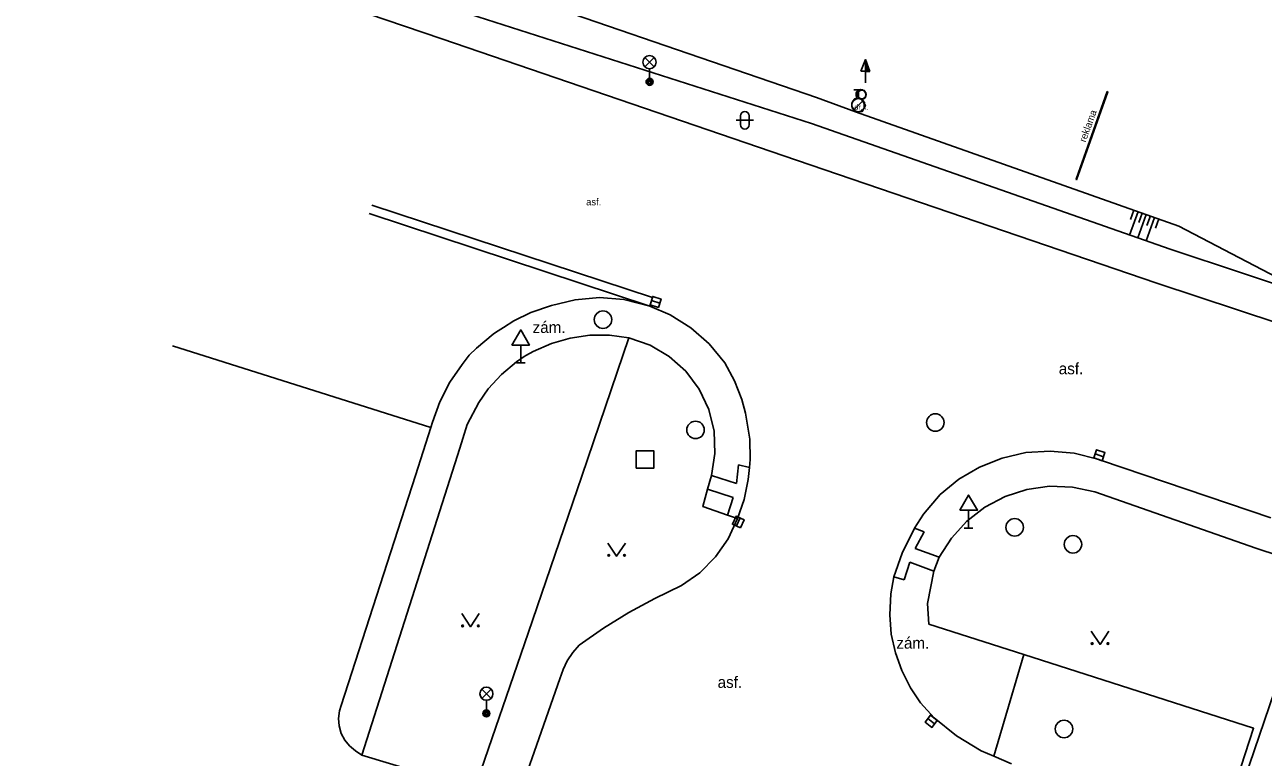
# Model space of a CAD drawing. Extents: x -596024 to -594475, y -1163820 to -1161957.
# Drawn here: x -595271.2 to -595200.5, y -1162084.4 to -1162042.5 of the extents above; entities that cross this region are included whole.
import ezdxf

# ---------------------------------------------------------------- set-up
doc = ezdxf.new("R2010")
doc.units = 0
for name, color, linetype in [('Level 10', 7, 'Continuous'), ('Level 11', 7, 'Continuous'), ('Level 14', 7, 'Continuous'), ('Level 15', 7, 'Continuous'), ('Level 25', 7, 'Continuous'), ('Level 26', 7, 'Continuous'), ('Level 27', 7, 'Continuous'), ('Level 28', 7, 'Continuous'), ('Level 33', 7, 'Continuous'), ('Level 34', 7, 'Continuous'), ('Level 36', 7, 'Continuous'), ('Level 40', 7, 'Continuous'), ('Level 42', 7, 'Continuous'), ('Level 7', 7, 'Continuous')]:
    doc.layers.add(name, color=color, linetype=linetype)

msp = doc.modelspace()

# ---------------------------------------------------------------- linework, layer by layer
at = {"layer": 'Level 10'}
for points in [[(-595247.39, -1162043.33), (-595267.49, -1162036.5)], [(-595227.13, -1162050.26), (-595247.39, -1162043.33)], [(-595227.13, -1162050.26), (-595206.54, -1162057.29), (-595192.67, -1162061.88)], [(-595241.13, -1162058.58), (-595239.78, -1162058.24), (-595238.38, -1162058.12), (-595236.99, -1162058.23), (-595235.52, -1162058.6)], [(-595247.93, -1162065.24), (-595247.51, -1162064.07), (-595246.94, -1162062.96), (-595246.24, -1162061.94), (-595245.84, -1162061.41), (-595245.41, -1162061.01), (-595244.47, -1162060.2), (-595244.33, -1162060.11), (-595243.88, -1162059.82), (-595243.28, -1162059.45), (-595242.31, -1162058.98), (-595241.13, -1162058.58)], [(-595235.52, -1162058.6), (-595234.35, -1162059.11), (-595233.17, -1162059.85), (-595232.12, -1162060.77), (-595231.23, -1162061.85)], [(-595231.23, -1162061.85), (-595230.68, -1162062.87), (-595230.26, -1162063.95), (-595230.05, -1162064.73), (-595229.8, -1162066.21), (-595229.78, -1162067.37), (-595229.82, -1162067.82)], [(-595253.15, -1162081.43), (-595248.91, -1162068.28), (-595248.03, -1162065.55), (-595247.93, -1162065.24)], [(-595220.4, -1162071.29), (-595219.87, -1162070.5), (-595218.93, -1162069.38), (-595217.86, -1162068.5), (-595216.67, -1162067.8), (-595215.38, -1162067.29), (-595214.03, -1162066.98), (-595212.65, -1162066.89), (-595211.26, -1162067.01), (-595209.92, -1162067.35)], [(-595209.92, -1162067.35), (-595209.71, -1162067.42), (-595200.03, -1162070.7)], [(-595229.82, -1162067.82), (-595229.89, -1162068.52), (-595230.13, -1162069.66), (-595230.51, -1162070.75)], [(-595240.65, -1162079.9), (-595240.47, -1162079.37), (-595240.23, -1162078.87), (-595239.92, -1162078.4), (-595239.55, -1162077.98), (-595238.16, -1162077.01), (-595236.71, -1162076.12), (-595235.23, -1162075.31), (-595233.7, -1162074.57), (-595232.66, -1162073.84), (-595231.77, -1162072.94), (-595231.04, -1162071.9), (-595230.51, -1162070.75)], [(-595221.57, -1162074.08), (-595221.09, -1162072.72), (-595220.4, -1162071.29)], [(-595219.27, -1162082.13), (-595220.05, -1162081.28), (-595220.62, -1162080.41), (-595221.12, -1162079.42), (-595221.48, -1162078.41), (-595221.73, -1162077.36), (-595221.81, -1162076.25), (-595221.74, -1162075.04), (-595221.57, -1162074.08)], [(-595243.95, -1162089.31), (-595240.65, -1162079.9)], [(-595251.96, -1162084.27), (-595252.33, -1162084.02), (-595252.67, -1162083.74), (-595252.94, -1162083.41), (-595253.14, -1162083.02), (-595253.26, -1162082.6), (-595253.3, -1162082.17), (-595253.24, -1162081.73), (-595253.15, -1162081.43)], [(-595217.99, -1162083.16), (-595219.27, -1162082.13)], [(-595214.85, -1162084.76), (-595215.85, -1162084.33), (-595216.58, -1162084.02), (-595217.99, -1162083.16)], [(-595251.96, -1162084.27), (-595247.04, -1162085.75)]]:
    msp.add_lwpolyline(points, dxfattribs=at)
at = {"layer": 'Level 11'}
for points in [[(-595223.67, -1162046.71), (-595223.73, -1162046.57), (-595223.72, -1162046.41), (-595223.62, -1162046.29), (-595223.47, -1162046.23)], [(-595223.47, -1162046.23), (-595223.26, -1162046.29), (-595223.15, -1162046.49), (-595223.21, -1162046.7), (-595223.4, -1162046.81)], [(-595223.98, -1162047.19), (-595223.98, -1162047.03), (-595223.92, -1162046.89), (-595223.81, -1162046.77), (-595223.67, -1162046.71)], [(-595223.4, -1162046.81), (-595223.2, -1162047.14), (-595223.38, -1162047.48), (-595223.76, -1162047.5), (-595223.98, -1162047.19)], [(-595251.55, -1162053.32), (-595235.52, -1162058.6)], [(-595251.39, -1162052.83), (-595235.36, -1162058.11)], [(-595235.36, -1162058.11), (-595235.52, -1162058.6)], [(-595246.37, -1162066.73), (-595246.192, -1162066.17), (-595245.94, -1162065.38), (-595245.29, -1162064.12), (-595244.75, -1162063.34), (-595243.99, -1162062.51), (-595243.13, -1162061.79), (-595242.7, -1162061.49), (-595242.55, -1162061.41), (-595242.17, -1162061.2), (-595241.14, -1162060.74), (-595240.06, -1162060.43), (-595238.95, -1162060.27), (-595237.82, -1162060.27), (-595236.71, -1162060.42)], [(-595236.71, -1162060.42), (-595239.4, -1162068.32), (-595242.46, -1162077.29), (-595245.56, -1162086.32), (-595246.31, -1162088.51)], [(-595236.71, -1162060.42), (-595235.5, -1162060.83), (-595234.4, -1162061.48), (-595233.45, -1162062.33), (-595232.69, -1162063.35), (-595232.15, -1162064.51), (-595231.84, -1162065.75), (-595231.79, -1162067.02), (-595231.99, -1162068.28)], [(-595248.03, -1162065.55), (-595262.78, -1162060.88)], [(-595246.37, -1162066.73), (-595251.96, -1162084.27)], [(-595230.44, -1162067.67), (-595230.57, -1162068.74)], [(-595230.44, -1162067.67), (-595229.82, -1162067.82)], [(-595231.99, -1162068.28), (-595232.21, -1162069.06)], [(-595231.99, -1162068.28), (-595230.57, -1162068.74)], [(-595218.98, -1162072.96), (-595218.28, -1162071.86), (-595217.4, -1162070.89), (-595216.37, -1162070.09), (-595215.21, -1162069.48), (-595213.97, -1162069.08), (-595212.67, -1162068.9), (-595211.37, -1162068.95), (-595210.09, -1162069.22)], [(-595232.21, -1162069.06), (-595232.49, -1162070.06), (-595231.08, -1162070.55)], [(-595232.21, -1162069.06), (-595230.75, -1162069.55)], [(-595230.75, -1162069.55), (-595231.08, -1162070.55)], [(-595210.09, -1162069.22), (-595200.89, -1162072.44)], [(-595231.08, -1162070.55), (-595230.51, -1162070.75)], [(-595220.4, -1162071.29), (-595219.83, -1162071.51)], [(-595220.36, -1162072.46), (-595219.83, -1162071.51)], [(-595218.98, -1162072.96), (-595220.36, -1162072.46)], [(-595200.89, -1162072.44), (-595193.07, -1162075.01), (-595188.35, -1162076.64)], [(-595219.29, -1162073.75), (-595218.98, -1162072.96)], [(-595220.98, -1162074.24), (-595220.66, -1162073.24)], [(-595219.29, -1162073.75), (-595220.66, -1162073.24)], [(-595219.57, -1162076.79), (-595219.65, -1162075.6), (-595219.29, -1162073.75)], [(-595221.57, -1162074.08), (-595220.98, -1162074.24)], [(-595202.92, -1162088.6), (-595201.02, -1162082.73), (-595214.15, -1162078.52), (-595219.57, -1162076.79)], [(-595214.15, -1162078.52), (-595215.26, -1162082.33), (-595215.85, -1162084.33)]]:
    msp.add_lwpolyline(points, dxfattribs=at)
at = {"layer": 'Level 14'}
for points in [[(-595296.98, -1162023.17), (-595288.96, -1162025.42), (-595266.54, -1162033.66), (-595246.54, -1162039.62), (-595225.99, -1162046.68), (-595223.76, -1162047.5), (-595205.29, -1162054.03), (-595197.51, -1162058.09)], [(-595266.85, -1162034.4), (-595247.22, -1162041.46), (-595226.28, -1162048.17), (-595205.78, -1162055.36), (-595197.51, -1162058.09)]]:
    msp.add_lwpolyline(points, dxfattribs=at)
at = {"layer": 'Level 15'}
for points in [[(-595207.62, -1162053.2), (-595208.1, -1162054.55)], [(-595207.86, -1162053.12), (-595208.05, -1162053.66)], [(-595207.15, -1162053.37), (-595207.63, -1162054.71)], [(-595207.39, -1162053.29), (-595207.58, -1162053.82)], [(-595206.68, -1162053.54), (-595207.16, -1162054.88)], [(-595206.91, -1162053.45), (-595207.11, -1162053.99)], [(-595206.44, -1162053.62), (-595206.63, -1162054.16)]]:
    msp.add_lwpolyline(points, dxfattribs=at)
at = {"layer": 'Level 25'}
for p, q in [((-595223.452, -1162045.188), (-595223.2, -1162044.514)), ((-595223.2, -1162045.188), (-595223.452, -1162045.188)), ((-595223.2, -1162045.84), (-595223.2, -1162045.19))]:
    msp.add_line(p, q, dxfattribs=at)
for points in [[(-595222.95, -1162045.19), (-595223.2, -1162045.19), (-595223.2, -1162044.514), (-595223.2, -1162044.514)], [(-595223.007, -1162045.15), (-595223.16, -1162045.15), (-595223.16, -1162044.737)], [(-595223.065, -1162045.11), (-595223.12, -1162045.11), (-595223.12, -1162044.961)]]:
    msp.add_lwpolyline(points, close=True, dxfattribs=at)
for points in [[(-595211.16, -1162051.36), (-595209.38, -1162046.34)], [(-595211.16, -1162051.36), (-595211.13, -1162051.38), (-595209.35, -1162046.36), (-595209.38, -1162046.34)]]:
    msp.add_lwpolyline(points, dxfattribs=at)
at = {"layer": 'Level 26'}
msp.add_lwpolyline([(-595236.29, -1162067.87), (-595235.29, -1162067.87), (-595235.29, -1162066.87), (-595236.29, -1162066.87)], close=True, dxfattribs=at)
at = {"layer": 'Level 27'}
for p, q in [((-595235.418, -1162058.294), (-595234.942, -1162058.446)), ((-595210.066, -1162067.049), (-595209.594, -1162067.211)), ((-595230.562, -1162071.168), (-595230.358, -1162070.712)), ((-595219.242, -1162082.483), (-595219.638, -1162082.177))]:
    msp.add_line(p, q, dxfattribs=at)
for points in [[(-595235.494, -1162058.532), (-595235.018, -1162058.684), (-595234.866, -1162058.208), (-595235.342, -1162058.056)], [(-595210.148, -1162067.285), (-595209.675, -1162067.448), (-595209.512, -1162066.975), (-595209.985, -1162066.812)], [(-595230.333, -1162071.27), (-595230.13, -1162070.813), (-595230.587, -1162070.61), (-595230.79, -1162071.067)], [(-595219.089, -1162082.285), (-595219.485, -1162081.979), (-595219.791, -1162082.375), (-595219.395, -1162082.681)]]:
    msp.add_lwpolyline(points, close=True, dxfattribs=at)
for centre in [(-595238.19, -1162059.38), (-595232.9, -1162065.68), (-595219.2, -1162065.26), (-595214.67, -1162071.25), (-595211.34, -1162072.22), (-595211.85, -1162082.77)]:
    msp.add_circle(centre, 0.5, dxfattribs=at)
at = {"layer": 'Level 28'}
for p, q in [((-595223.85, -1162046.245), (-595223.35, -1162046.245)), ((-595223.6, -1162046.745), (-595223.6, -1162046.245)), ((-595223.858, -1162047.392), (-595223.328, -1162046.862))]:
    msp.add_line(p, q, dxfattribs=at)
for centre, radius in [((-595223.4, -1162046.51), 0.25), ((-595223.6, -1162047.12), 0.375)]:
    msp.add_circle(centre, radius, dxfattribs=at)
at = {"layer": 'Level 33'}
for p, q in [((-595235.795, -1162044.93), (-595235.265, -1162044.4)), ((-595235.795, -1162044.4), (-595235.265, -1162044.93)), ((-595235.53, -1162045.04), (-595235.53, -1162045.79)), ((-595245.115, -1162081.02), (-595244.585, -1162080.49)), ((-595245.115, -1162080.49), (-595244.585, -1162081.02)), ((-595244.85, -1162081.13), (-595244.85, -1162081.88))]:
    msp.add_line(p, q, dxfattribs=at)
for centre, radius in [((-595235.53, -1162044.665), 0.375), ((-595235.53, -1162045.79), 0.2), ((-595235.53, -1162045.79), 0.145), ((-595235.53, -1162045.79), 0.0876), ((-595244.85, -1162080.755), 0.375), ((-595244.85, -1162081.88), 0.2), ((-595244.85, -1162081.88), 0.145), ((-595244.85, -1162081.88), 0.0876)]:
    msp.add_circle(centre, radius, dxfattribs=at)
at = {"layer": 'Level 34'}
for p, q in [((-595242.89, -1162060.832), (-595242.89, -1162061.85)), ((-595243.14, -1162061.85), (-595242.64, -1162061.85)), ((-595217.3, -1162070.272), (-595217.3, -1162071.29)), ((-595217.55, -1162071.29), (-595217.05, -1162071.29))]:
    msp.add_line(p, q, dxfattribs=at)
for points in [[(-595243.39, -1162060.832), (-595242.39, -1162060.832), (-595242.89, -1162059.966)], [(-595217.8, -1162070.272), (-595216.8, -1162070.272), (-595217.3, -1162069.406)]]:
    msp.add_lwpolyline(points, close=True, dxfattribs=at)
at = {"layer": 'Level 36'}
for p, q in [((-595230.586, -1162047.986), (-595229.586, -1162047.986)), ((-595230.336, -1162047.736), (-595230.336, -1162048.236)), ((-595229.836, -1162047.736), (-595229.836, -1162048.236))]:
    msp.add_line(p, q, dxfattribs=at)
for points in [[(-595237.91, -1162072.15), (-595237.41, -1162072.9), (-595236.91, -1162072.15)], [(-595246.26, -1162076.18), (-595245.76, -1162076.93), (-595245.26, -1162076.18)], [(-595210.29, -1162077.19), (-595209.79, -1162077.94), (-595209.29, -1162077.19)]]:
    msp.add_lwpolyline(points, dxfattribs=at)
for centre in [(-595237.86, -1162072.85), (-595236.961, -1162072.85), (-595246.21, -1162076.88), (-595245.311, -1162076.88), (-595210.24, -1162077.89), (-595209.341, -1162077.89)]:
    msp.add_circle(centre, 0.05, dxfattribs=at)
for centre, start, end in [((-595230.086, -1162047.736), 0, 180), ((-595230.086, -1162048.236), 180, 0)]:
    msp.add_arc(centre, 0.25, start, end, dxfattribs=at)
at = {"layer": 'Level 7'}
msp.add_lwpolyline([(-595184.54, -1162083.14), (-595184.8, -1162083.05), (-595185.67, -1162082.76), (-595186.25, -1162080.76), (-595186.68, -1162079.27), (-595198.1, -1162075.53), (-595202.12, -1162087.38), (-595206.13, -1162098.83), (-595207.27, -1162101.81)], dxfattribs=at)

# ---------------------------------------------------------------- texts
at = {"layer": 'Level 40'}
for s, height, p in [('dr.k.', 0.3, (-595223.83, -1162047.38)), ('asf.', 0.4, (-595239.15, -1162052.85)), ('zám.', 0.65, (-595242.21, -1162060.14)), ('asf.', 0.65, (-595212.15, -1162062.5)), ('zám.', 0.65, (-595221.43, -1162078.18)), ('asf.', 0.65, (-595231.64, -1162080.42))]:
    msp.add_text(s, height=height, dxfattribs=at).set_placement(p)
at = {"layer": 'Level 42'}
msp.add_text('reklama', height=0.4, rotation=70, dxfattribs=at).set_placement((-595210.62, -1162049.27))

doc.saveas('drawing.dxf')
